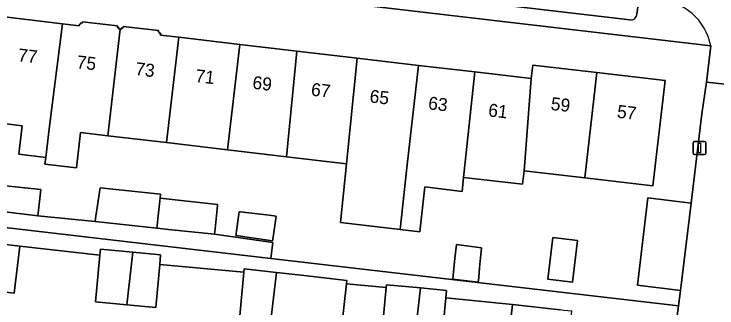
# Model space of a CAD drawing. Extents: x 162250 to 162661, y 380743 to 381606.
# Drawn here: x 162342.5 to 162396.8, y 380930.9 to 380953.6 of the extents above; entities that cross this region are included whole.
import ezdxf

# ---------------------------------------------------------------- set-up
doc = ezdxf.new("R2010")
doc.units = 0
for name, color, linetype in [('IMGEO_Erf', 7, 'Continuous'), ('IMGEO_Lichtmast', 7, 'Continuous'), ('IMGEO_Pand', 7, 'Continuous'), ('IMGEO_Pand_nummerreeks', 7, 'Continuous'), ('IMGEO_Parkeervlak_open', 7, 'Continuous'), ('IMGEO_Rijbaan_lokaal_open', 7, 'Continuous'), ('IMGEO_Voetpad_open', 7, 'Continuous')]:
    doc.layers.add(name, color=color, linetype=linetype)

msp = doc.modelspace()

# ---------------------------------------------------------------- linework, layer by layer
at = {"layer": 'IMGEO_Erf'}
for points in [[(162340.076, 380940.541), (162344.56, 380940.067), (162344.367, 380938.246), (162344.345, 380938.033), (162348.767, 380937.592), (162348.83, 380938.006), (162348.956, 380938.842), (162349.115, 380939.892), (162349.161, 380940.202), (162353.831, 380939.706), (162353.795, 380939.395), (162358.237, 380938.924), (162358.229, 380938.842), (162358.036, 380937.028), (162357.992, 380936.612), (162362.493, 380935.984), (162362.349, 380934.751), (162393.868, 380931.08), (162394.023, 380932.276), (162390.688, 380932.683), (162391.508, 380939.413), (162394.843, 380939.006), (162395.68, 380945.918), (162396.031, 380948.346), (162396.364, 380951.153), (162282.368, 380964.496)], [(162341.565, 380953.413), (162346.242, 380952.866), (162347.533, 380952.715), (162347.546, 380952.837), (162347.645, 380952.826), (162347.656, 380952.926), (162347.765, 380952.914), (162347.777, 380953.023), (162350.504, 380952.705), (162350.49, 380952.586), (162350.594, 380952.574), (162350.581, 380952.464), (162350.691, 380952.451), (162350.8, 380952.439), (162350.813, 380952.548), (162350.917, 380952.535), (162350.932, 380952.654), (162353.659, 380952.337), (162353.646, 380952.228), (162353.75, 380952.216), (162353.738, 380952.111), (162353.842, 380952.099), (162353.828, 380951.981), (162355.227, 380951.818), (162359.948, 380951.266), (162364.347, 380950.752), (162369.035, 380950.204), (162373.755, 380949.653), (162378.118, 380949.143), (162382.474, 380948.634), (162382.596, 380949.678), (162387.564, 380949.098), (162392.841, 380948.481), (162391.891, 380940.358), (162386.621, 380940.974), (162381.929, 380941.522), (162381.806, 380940.471), (162377.251, 380941.003), (162377.136, 380939.927), (162374.246, 380940.266), (162373.861, 380936.798), (162372.346, 380936.975), (162367.729, 380937.514), (162368.197, 380942.061), (162363.561, 380942.603), (162358.998, 380943.137), (162354.29, 380943.687), (162349.751, 380944.217), (162347.644, 380944.464), (162347.328, 380941.751), (162344.884, 380942.036), (162344.944, 380942.548), (162342.875, 380942.79), (162343.132, 380944.991), (162340.625, 380945.284)], [(162359.918, 380930.026), (162360.258, 380933.685), (162353.757, 380934.289), (162353.448, 380930.962), (162351.222, 380931.169), (162348.803, 380931.394), (162349.138, 380935), (162342.936, 380935.701), (162342.502, 380932.055), (162340.083, 380932.342), (162337.489, 380932.65), (162334.525, 380933.002), (162328.964, 380933.663), (162326.608, 380933.944), (162327.046, 380937.628), (162320.398, 380938.245), (162320.102, 380935.061), (162317.876, 380935.268), (162315.457, 380935.493), (162315.781, 380938.985), (162312.703, 380939.271), (162307.019, 380939.931), (162305.058, 380923.033)], [(162370.911, 380928.646), (162371.268, 380932.492), (162368.187, 380932.778), (162367.779, 380929.143)], [(162380.598, 380927.382), (162381.042, 380931.201), (162375.88, 380931.706), (162375.556, 380928.215)]]:
    msp.add_lwpolyline(points, dxfattribs=at)
for points in [[(162359.699, 380936.881), (162359.909, 380938.355), (162359.984, 380938.346), (162362.228, 380938.083), (162362.753, 380938.022), (162362.495, 380936.217), (162362.479, 380936.102), (162359.645, 380936.506), (162359.662, 380936.622)], [(162386.071, 380936.143), (162385.684, 380932.924), (162383.759, 380933.156), (162384.146, 380936.375)], [(162376.533, 380934.263), (162376.584, 380934.747), (162376.698, 380935.811), (162378.632, 380935.578), (162378.492, 380934.027), (162378.423, 380933.263), (162378.39, 380932.905), (162376.414, 380933.143)]]:
    msp.add_lwpolyline(points, close=True, dxfattribs=at)
at = {"layer": 'IMGEO_Lichtmast'}
for p, q in [((162394.998, 380942.879), (162394.998, 380943.679)), ((162394.998, 380943.679), (162394.998, 380942.879)), ((162395.098, 380943.779), (162395.888, 380943.779)), ((162395.888, 380943.779), (162395.098, 380943.779)), ((162395.988, 380943.679), (162395.988, 380942.879)), ((162395.988, 380942.879), (162395.988, 380943.679)), ((162395.888, 380942.779), (162395.098, 380942.779)), ((162395.098, 380942.779), (162395.888, 380942.779))]:
    msp.add_line(p, q, dxfattribs=at)
msp.add_lwpolyline([(162395.418, 380943.654), (162395.568, 380943.654), (162395.568, 380942.904), (162395.418, 380942.904), (162395.418, 380943.654)], dxfattribs=at)
for centre, start, end in [((162395.098, 380943.679), 90, 180), ((162395.098, 380943.679), 90, 180), ((162395.888, 380943.679), 0, 90), ((162395.888, 380943.679), 360, 90), ((162395.098, 380942.879), 180, 270), ((162395.098, 380942.879), 180, 270), ((162395.888, 380942.879), 270, 0), ((162395.888, 380942.879), 270, 0)]:
    msp.add_arc(centre, 0.1, start, end, dxfattribs=at)
at = {"layer": 'IMGEO_Pand'}
for points in [[(162345.201, 380944.749), (162346.242, 380952.866), (162341.565, 380953.413), (162340.625, 380945.284), (162343.132, 380944.991), (162342.875, 380942.79), (162344.944, 380942.548)], [(162350.691, 380952.451), (162350.581, 380952.464), (162350.594, 380952.574), (162350.49, 380952.586), (162350.504, 380952.705), (162347.777, 380953.023), (162347.765, 380952.914), (162347.656, 380952.926), (162347.645, 380952.826), (162347.546, 380952.837), (162347.533, 380952.715), (162346.242, 380952.866), (162345.201, 380944.749), (162344.944, 380942.548), (162344.884, 380942.036), (162347.328, 380941.751), (162347.644, 380944.464), (162349.751, 380944.217)], [(162355.227, 380951.818), (162353.828, 380951.981), (162353.842, 380952.099), (162353.738, 380952.111), (162353.75, 380952.216), (162353.646, 380952.228), (162353.659, 380952.337), (162350.932, 380952.654), (162350.917, 380952.535), (162350.813, 380952.548), (162350.8, 380952.439), (162350.691, 380952.451), (162349.751, 380944.217), (162354.29, 380943.687)], [(162359.948, 380951.266), (162355.227, 380951.818), (162354.29, 380943.687), (162358.998, 380943.137)], [(162359.948, 380951.266), (162358.998, 380943.137), (162363.561, 380942.603), (162364.347, 380950.752)], [(162368.197, 380942.061), (162369.035, 380950.204), (162364.347, 380950.752), (162363.561, 380942.603)], [(162373.755, 380949.653), (162369.035, 380950.204), (162368.197, 380942.061), (162367.729, 380937.514), (162372.346, 380936.975), (162372.851, 380941.518), (162372.901, 380941.971)], [(162378.118, 380949.143), (162373.755, 380949.653), (162372.901, 380941.971), (162372.851, 380941.518), (162372.346, 380936.975), (162373.861, 380936.798), (162374.246, 380940.266), (162377.136, 380939.927), (162377.251, 380941.003), (162377.299, 380941.453)], [(162387.564, 380949.098), (162382.596, 380949.678), (162382.474, 380948.634), (162381.929, 380941.522), (162386.621, 380940.974)], [(162382.474, 380948.634), (162378.118, 380949.143), (162377.299, 380941.453), (162377.251, 380941.003), (162381.806, 380940.471), (162381.929, 380941.522)], [(162387.564, 380949.098), (162386.621, 380940.974), (162391.891, 380940.358), (162392.841, 380948.481)], [(162340.076, 380940.541), (162339.963, 380939.569), (162339.904, 380939.062), (162339.865, 380938.722), (162339.847, 380938.568), (162344.345, 380938.033), (162344.367, 380938.246), (162344.56, 380940.067)], [(162348.767, 380937.592), (162353.529, 380937.086), (162353.577, 380937.502), (162353.611, 380937.794), (162353.773, 380939.197), (162353.795, 380939.395), (162353.831, 380939.706), (162349.161, 380940.202), (162349.115, 380939.892), (162348.956, 380938.842), (162348.83, 380938.006)], [(162353.795, 380939.395), (162353.773, 380939.197), (162353.611, 380937.794), (162353.577, 380937.502), (162353.529, 380937.086), (162354.425, 380936.991), (162357.992, 380936.612), (162358.036, 380937.028), (162358.229, 380938.842), (162358.237, 380938.924)], [(162394.843, 380939.006), (162391.508, 380939.413), (162390.688, 380932.683), (162394.023, 380932.276)], [(162359.645, 380936.506), (162362.479, 380936.102), (162362.495, 380936.217), (162362.753, 380938.022), (162362.228, 380938.083), (162359.984, 380938.346), (162359.909, 380938.355), (162359.699, 380936.881), (162359.662, 380936.622)], [(162386.071, 380936.143), (162384.146, 380936.375), (162383.759, 380933.156), (162385.684, 380932.924)], [(162342.936, 380935.701), (162340.507, 380935.99), (162340.083, 380932.342), (162342.502, 380932.055)], [(162376.414, 380933.143), (162378.39, 380932.905), (162378.423, 380933.263), (162378.492, 380934.027), (162378.632, 380935.578), (162376.698, 380935.811), (162376.584, 380934.747), (162376.533, 380934.263)], [(162351.693, 380935.228), (162349.181, 380935.462), (162349.138, 380935), (162348.803, 380931.394), (162351.222, 380931.169)], [(162353.757, 380934.289), (162353.826, 380935.03), (162351.693, 380935.228), (162351.222, 380931.169), (162353.448, 380930.962)], [(162362.785, 380933.665), (162360.282, 380933.946), (162360.258, 380933.685), (162359.918, 380930.026), (162362.325, 380929.756)], [(162368.187, 380932.778), (162368.218, 380933.054), (162364.919, 380933.425), (162362.785, 380933.665), (162362.325, 380929.756), (162364.555, 380929.505), (162367.779, 380929.143)], [(162373.921, 380932.47), (162371.289, 380932.714), (162371.268, 380932.492), (162370.911, 380928.646), (162373.449, 380928.411)], [(162375.88, 380931.706), (162375.933, 380932.283), (162373.921, 380932.47), (162373.449, 380928.411), (162375.556, 380928.215)], [(162385.623, 380930.668), (162384.994, 380930.741), (162384.718, 380930.773), (162381.042, 380931.201), (162380.598, 380927.382), (162382.83, 380927.122), (162384.55, 380926.922), (162385.179, 380926.849)]]:
    msp.add_lwpolyline(points, close=True, dxfattribs=at)
at = {"layer": 'IMGEO_Parkeervlak_open'}
for points in [[(162349.301, 380957.956), (162390.118, 380953.163)], [(162390.654, 380953.611), (162390.767, 380954.525)]]:
    msp.add_lwpolyline(points, dxfattribs=at)
msp.add_arc((162390.181, 380953.632), 0.473, 262.2962, 357.483, dxfattribs=at)
at = {"layer": 'IMGEO_Rijbaan_lokaal_open'}
msp.add_lwpolyline([(162396.364, 380951.153), (162396.031, 380948.346), (162401.282, 380947.784)], dxfattribs=at)
msp.add_lwpolyline([(162401.19, 380947.056), (162401.282, 380947.784), (162396.031, 380948.346), (162395.68, 380945.918), (162394.843, 380939.006), (162394.023, 380932.276), (162393.868, 380931.08), (162393.695, 380929.741), (162393.167, 380925.793), (162392.552, 380921.858), (162392.465, 380920.986), (162402.7, 380919.808), (162403.344, 380924.995), (162403.759, 380928.497), (162403.792, 380928.77), (162404.024, 380930.68), (162399.359, 380931.282)], close=True, dxfattribs=at)
msp.add_arc((162392.012, 380950.304), 4.434, 11.0398, 86.7804, dxfattribs=at)
at = {"layer": 'IMGEO_Voetpad_open'}
for points in [[(162284.836, 380967.471), (162283.759, 380967.586), (162282.665, 380967.703), (162282.368, 380964.496), (162396.364, 380951.153)], [(162390.118, 380953.163), (162349.301, 380957.956)], [(162390.767, 380954.525), (162390.654, 380953.611)], [(162393.695, 380929.741), (162393.868, 380931.08), (162362.349, 380934.751), (162341.566, 380937.172), (162305.109, 380941.418), (162304.736, 380938.212), (162304.485, 380936.067), (162304.272, 380934.244), (162303.824, 380930.497)], [(162341.566, 380937.172), (162362.349, 380934.751), (162362.493, 380935.984), (162357.992, 380936.612), (162354.425, 380936.991), (162353.529, 380937.086), (162348.767, 380937.592), (162344.345, 380938.033), (162339.847, 380938.568)], [(162340.507, 380935.99), (162342.936, 380935.701), (162349.138, 380935), (162349.181, 380935.462), (162351.693, 380935.228), (162353.826, 380935.03), (162353.757, 380934.289), (162360.258, 380933.685), (162360.282, 380933.946), (162362.785, 380933.665), (162364.919, 380933.425), (162368.218, 380933.054), (162368.187, 380932.778), (162371.268, 380932.492), (162371.289, 380932.714), (162373.921, 380932.47), (162375.933, 380932.283), (162375.88, 380931.706), (162381.042, 380931.201), (162384.718, 380930.773)]]:
    msp.add_lwpolyline(points, dxfattribs=at)
for centre, radius, start, end in [((162392.012, 380950.304), 4.434, 11.0398, 86.7804), ((162390.181, 380953.632), 0.473, 262.2962, 357.483)]:
    msp.add_arc(centre, radius, start, end, dxfattribs=at)

# ---------------------------------------------------------------- texts
at = {"layer": 'IMGEO_Pand_nummerreeks'}
for s, rotation, p in [('77', 353.307, (162342.761, 380949.972)), ('75', 353.3365, (162347.305, 380949.439)), ('73', 353.3365, (162351.834, 380948.91)), ('71', 353.3374, (162356.475, 380948.368)), ('69', 353.3374, (162360.892, 380947.852)), ('67', 353.3374, (162365.421, 380947.323)), ('65', 353.3365, (162369.95, 380946.794)), ('63', 353.3365, (162374.479, 380946.265)), ('59', 353.3359, (162383.956, 380946.216)), ('61', 353.3365, (162379.12, 380945.723)), ('57', 353.3359, (162389.078, 380945.618))]:
    msp.add_text(s, height=1, rotation=rotation, dxfattribs=at).set_placement(p)

doc.saveas('drawing.dxf')
